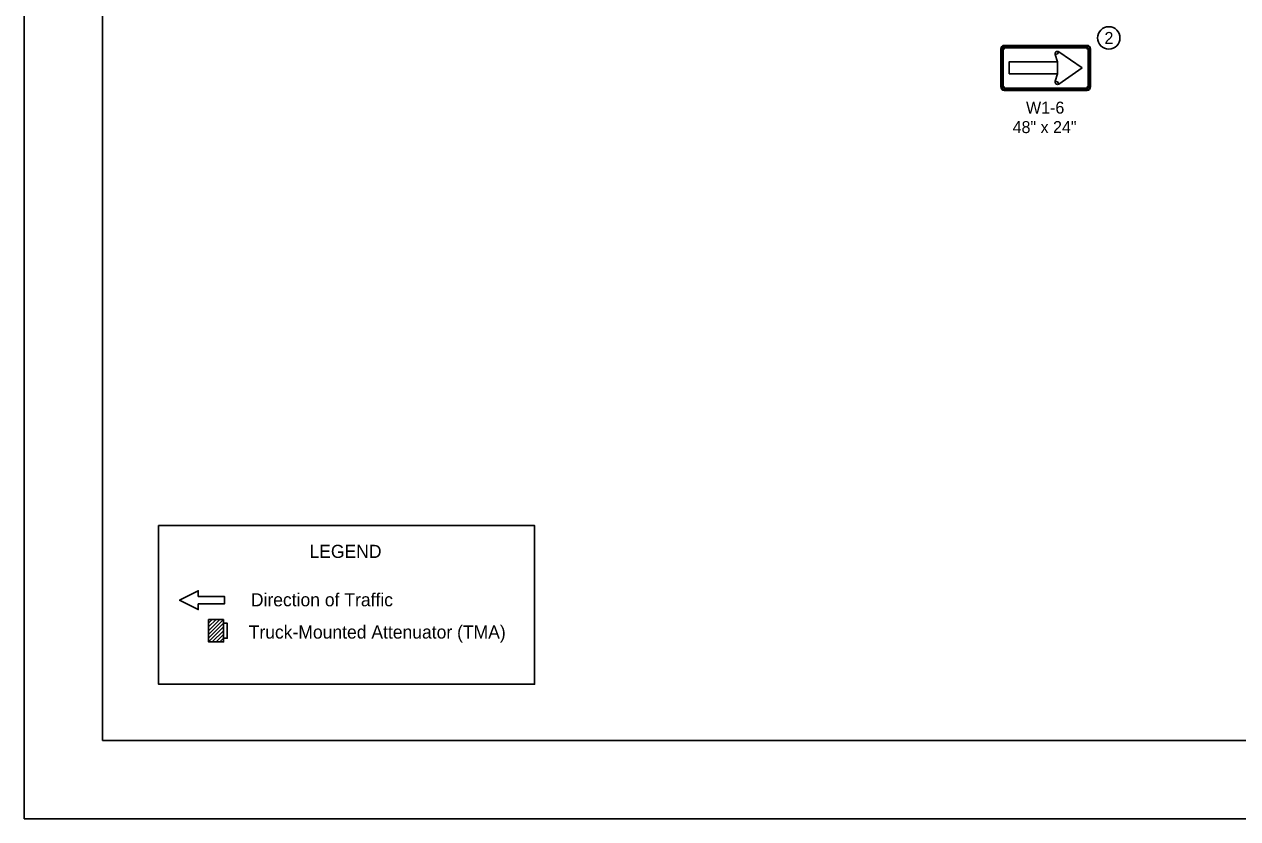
# Model space of a CAD drawing. Extents: x -1403959 to 81668, y -1400582 to 11018.
# Drawn here: x 28201 to 29822, y 3561 to 4621 of the extents above; entities that cross this region are included whole.
import ezdxf

# ---------------------------------------------------------------- set-up
doc = ezdxf.new("R2010")
doc.units = 0
for name, color, linetype in [('North Arrow', 7, 'Continuous'), ('tdCiAdjCityStreetTxt', 7, 'Continuous'), ('tdCiIntRampCL', 7, 'Continuous'), ('tdCiPriRamp', 7, 'Continuous'), ('tdCiStrucDataSec', 7, 'Continuous')]:
    doc.layers.add(name, color=color, linetype=linetype)

msp = doc.modelspace()

# ---------------------------------------------------------------- linework, layer by layer
at = {"layer": 'North Arrow'}
msp.add_circle((29649.9, 4603.2), 15, dxfattribs=at)
at = {"layer": 'tdCiAdjCityStreetTxt'}
for p, q in [((28447.4, 3807), (28467.4, 3827)), ((28447.4, 3812), (28462.4, 3827)), ((28447.4, 3817), (28457.4, 3827)), ((28447.4, 3822), (28452.4, 3827)), ((28447.4, 3802), (28467.4, 3822)), ((28447.4, 3797), (28467.4, 3817)), ((28452.4, 3797), (28467.4, 3812)), ((28457.4, 3797), (28467.4, 3807)), ((28462.4, 3797), (28467.4, 3802))]:
    msp.add_line(p, q, dxfattribs=at)
for points in [[(28380.7, 3952.3), (28882.9, 3952.3), (28882.9, 3740.6), (28380.7, 3740.6)], [(28468.6, 3857.8), (28468.6, 3847.8), (28433.6, 3847.8), (28433.6, 3840.3), (28408.6, 3852.8), (28433.6, 3865.3), (28433.6, 3857.8)], [(28467.4, 3827), (28447.4, 3827), (28447.4, 3797), (28467.4, 3797)], [(28467.4, 3802), (28472.4, 3802), (28472.4, 3822), (28467.4, 3822)]]:
    msp.add_lwpolyline(points, close=True, dxfattribs=at)
msp.add_lwpolyline([(28433.6, 3857.8), (28433.6, 3865.3), (28408.6, 3852.8), (28433.6, 3840.3), (28433.6, 3847.8), (28468.6, 3847.8), (28468.6, 3857.8), (28433.6, 3857.8)], dxfattribs=at)
at = {"layer": 'tdCiIntRampCL'}
msp.add_lwpolyline([(28201.2, 3561.1), (31545.2, 3561.1), (31545.2, 6145.1), (28201.2, 6145.1)], close=True, dxfattribs=at)
at = {"layer": 'tdCiPriRamp'}
msp.add_lwpolyline([(28305.7, 5675.6), (31440.7, 5675.6), (31440.7, 3665.6), (28305.7, 3665.6)], close=True, dxfattribs=at)
at = {"layer": 'tdCiStrucDataSec'}
for p, q in [((29505.6, 4588.6), (29510.3, 4588.6)), ((29506.9, 4588.6), (29508.7, 4588.6)), ((29510.3, 4588.6), (29510.3, 4593.2)), ((29510.3, 4590.1), (29510.3, 4592)), ((29620.9, 4593.2), (29620.9, 4588.6)), ((29620.9, 4592), (29620.9, 4590.1)), ((29620.9, 4588.6), (29625.6, 4588.6)), ((29622.5, 4588.6), (29624.4, 4588.6)), ((29578.3, 4581), (29581.4, 4582)), ((29581.4, 4582), (29583.1, 4584.8)), ((29581.4, 4544.5), (29578.3, 4545.5)), ((29583.1, 4541.7), (29581.4, 4544.5)), ((29510.3, 4537.9), (29505.6, 4537.9)), ((29508.7, 4537.9), (29506.9, 4537.9)), ((29510.3, 4533.2), (29510.3, 4537.9)), ((29510.3, 4534.5), (29510.3, 4536.4)), ((29625.6, 4537.9), (29620.9, 4537.9)), ((29620.9, 4537.9), (29620.9, 4533.2)), ((29620.9, 4536.4), (29620.9, 4534.5)), ((29624.4, 4537.9), (29622.5, 4537.9))]:
    msp.add_line(p, q, dxfattribs=at)
for points in [[(29510.3, 4533.2), (29620.9, 4533.2), (29620.9, 4537.9), (29625.6, 4537.9), (29625.6, 4588.6), (29620.9, 4588.6), (29620.9, 4593.2), (29510.3, 4593.2), (29510.3, 4588.6), (29505.6, 4588.6), (29505.6, 4537.9), (29510.3, 4537.9), (29510.3, 4533.2)], [(29508.7, 4588.6), (29508.7, 4537.9), (29506.9, 4537.9), (29506.9, 4588.6), (29508.7, 4588.6)], [(29620.9, 4590.1), (29510.3, 4590.1), (29510.3, 4592), (29620.9, 4592), (29620.9, 4590.1)], [(29622.5, 4537.9), (29622.5, 4588.6), (29624.4, 4588.6), (29624.4, 4537.9), (29622.5, 4537.9)], [(29516.9, 4555.1), (29516.9, 4571.4), (29581.5, 4571.4), (29581.5, 4555.1), (29516.9, 4555.1)], [(29614.4, 4563.2), (29583.1, 4584.8), (29581.4, 4582), (29578.3, 4581), (29581.5, 4571.4), (29581.5, 4555.1), (29578.3, 4545.5), (29581.4, 4544.5), (29583.1, 4541.7), (29614.4, 4563.2)], [(29510.3, 4536.4), (29620.9, 4536.4), (29620.9, 4534.5), (29510.3, 4534.5), (29510.3, 4536.4)]]:
    msp.add_lwpolyline(points, close=True, dxfattribs=at)
for centre, radius, start, end in [((29510.3, 4588.6), 4.69, 90.0002, 179.9998), ((29510.3, 4588.6), 3.44, 90.0002, 179.9998), ((29510.3, 4588.6), 1.56, 90.0002, 179.9998), ((29620.9, 4588.6), 4.69, 0, 90.0002), ((29620.9, 4588.6), 3.44, 0, 90.0002), ((29620.9, 4588.6), 1.56, 0, 90.0002), ((29581.4, 4582), 3.28, 57.7244, 198.429), ((29581.4, 4544.5), 3.28, 161.5707, 302.2759), ((29510.3, 4537.9), 4.69, 179.9998, 270.0001), ((29510.3, 4537.9), 3.44, 179.9998, 270.0001), ((29510.3, 4537.9), 1.56, 179.9998, 270.0001), ((29620.9, 4537.9), 4.69, 270.0001, 0.0003), ((29620.9, 4537.9), 3.44, 270.0001, 0.0003), ((29620.9, 4537.9), 1.56, 270.0001, 0.0003)]:
    msp.add_arc(centre, radius, start, end, dxfattribs=at)

# ---------------------------------------------------------------- texts
at = {"layer": 'North Arrow'}
msp.add_text('2', height=16, dxfattribs=at).set_placement((29644.2, 4595.2))
at = {"layer": 'tdCiAdjCityStreetTxt'}
for s, p in [('LEGEND', (28582.2, 3909.2)), ('Direction of Traffic', (28503.9, 3844.6)), ('Truck-Mounted Attenuator (TMA)', (28501, 3801.5))]:
    msp.add_text(s, height=17.5, dxfattribs=at).set_placement(p)
at = {"layer": 'tdCiStrucDataSec'}
for s, p in [('W1-6', (29539.4, 4502.2)), ('48" x 24"', (29521.5, 4476.2))]:
    msp.add_text(s, height=16, dxfattribs=at).set_placement(p)

doc.saveas('drawing.dxf')
